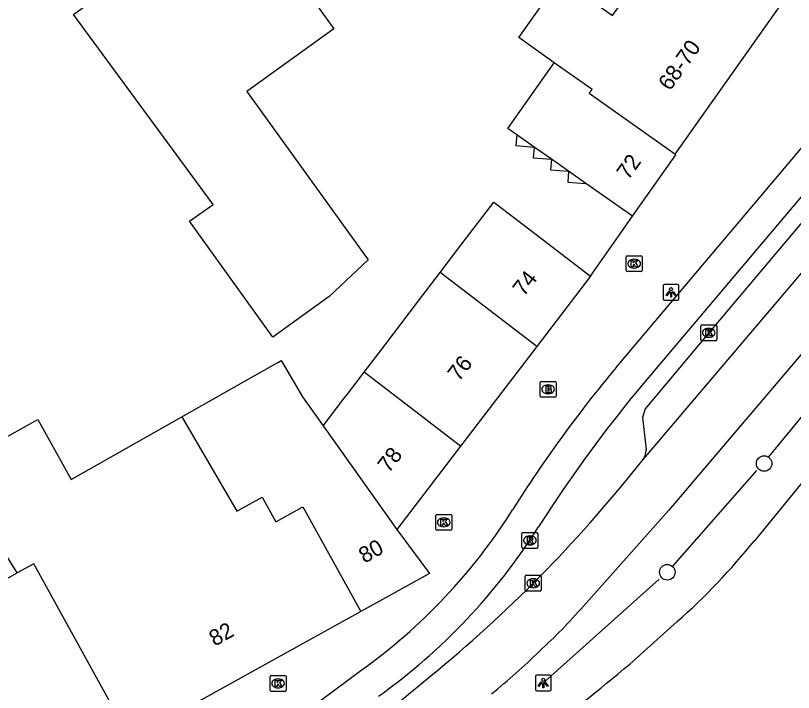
# Model space of a CAD drawing. Extents: x 161801 to 162379, y 382315 to 382832.
# Drawn here: x 162067.99 to 162116.88, y 382403.56 to 382446.1 of the extents above; entities that cross this region are included whole.
import ezdxf

# ---------------------------------------------------------------- set-up
doc = ezdxf.new("R2010")
doc.units = 0
for name, color, linetype in [('IMGEO_Boom', 7, 'Continuous'), ('IMGEO_Brandkraan', 7, 'Continuous'), ('IMGEO_Fietspad_open', 7, 'Continuous'), ('IMGEO_Hek', 7, 'Continuous'), ('IMGEO_Kolk', 7, 'Continuous'), ('IMGEO_Lichtpunt', 7, 'Continuous'), ('IMGEO_Pand', 7, 'Continuous'), ('IMGEO_Pand_nummerreeks', 7, 'Continuous'), ('IMGEO_Pand_overbouw', 7, 'Continuous'), ('IMGEO_Parkeervlak_open', 7, 'Continuous'), ('IMGEO_Rijbaan_lokaal_gesloten', 7, 'Continuous'), ('IMGEO_Rioolput', 7, 'Continuous'), ('IMGEO_Voetpad_open', 7, 'Continuous')]:
    doc.layers.add(name, color=color, linetype=linetype)

msp = doc.modelspace()

# ---------------------------------------------------------------- linework, layer by layer
at = {"layer": 'IMGEO_Boom'}
for centre in [(162115.042, 382417.948), (162108.954, 382411.114)]:
    msp.add_circle(centre, 0.489, dxfattribs=at)
at = {"layer": 'IMGEO_Brandkraan'}
for p, q in [((162101.036, 382423.109), (162101.888, 382423.109)), ((162100.961, 382422.183), (162100.961, 382423.035)), ((162101.449, 382422.889), (162101.474, 382422.889)), ((162101.962, 382423.035), (162101.962, 382422.183)), ((162101.888, 382422.109), (162101.036, 382422.109)), ((162101.472, 382422.329), (162101.447, 382422.329))]:
    msp.add_line(p, q, dxfattribs=at)
for points in [[(162101.036, 382423.109), (162101.888, 382423.109)], [(162100.961, 382422.183), (162100.961, 382423.035)], [(162101.309, 382422.809), (162101.309, 382422.409), (162101.522, 382422.409)], [(162101.54, 382422.809), (162101.309, 382422.809)], [(162101.488, 382422.728), (162101.434, 382422.728), (162101.434, 382422.652)], [(162101.434, 382422.652), (162101.487, 382422.652)], [(162101.496, 382422.576), (162101.434, 382422.576), (162101.434, 382422.495)], [(162101.962, 382423.035), (162101.962, 382422.183)], [(162101.888, 382422.109), (162101.036, 382422.109)], [(162101.434, 382422.495), (162101.496, 382422.495)]]:
    msp.add_lwpolyline(points, dxfattribs=at)
for centre, radius, start, end in [((162101.038, 382423.033), 0.0765, 91.552, 178.448), ((162101.038, 382423.033), 0.0765, 91.552, 178.448), ((162101.886, 382423.033), 0.0765, 1.552, 88.448), ((162101.886, 382423.033), 0.0765, 1.552, 88.448), ((162101.489, 382422.69), 0.0379, 267.8285, 90.9355), ((162101.497, 382422.535), 0.0404, 269.8759, 90.5077), ((162101.544, 382422.664), 0.145, 59.4692, 91.5367), ((162101.569, 382422.711), 0.0922, 285.5137, 58.1501), ((162101.574, 382422.519), 0.105, 301.3115, 78.989), ((162101.038, 382422.185), 0.0765, 181.552, 268.448), ((162101.038, 382422.185), 0.0765, 181.552, 268.448), ((162101.528, 382422.66), 0.251, 268.6676, 293.5347), ((162101.886, 382422.185), 0.0765, 271.552, 358.448), ((162101.886, 382422.185), 0.0765, 271.552, 358.448)]:
    msp.add_arc(centre, radius, start, end, dxfattribs=at)
for centre, major_axis, ratio, start_param, end_param in [((162101.448, 382422.609), (-0.387, 0.002), 0.722429, 4.712389, 7.853982), ((162101.473, 382422.609), (-0.39, 0.002), 0.717154, 1.570796, 4.712389)]:
    msp.add_ellipse(centre, major_axis=major_axis, ratio=ratio, start_param=start_param, end_param=end_param, dxfattribs=at)
at = {"layer": 'IMGEO_Fietspad_open'}
for points in [[(162105.749, 382423.991), (162119.959, 382440.834), (162122.718, 382443.692), (162123.714, 382444.658), (162124.14, 382445.081)], [(162121.495, 382439.648), (162121.007, 382439.035), (162107.436, 382422.958)], [(162101.704, 382415.242), (162100.853, 382413.958)], [(162083.241, 382400.13), (162089.682, 382404.932)]]:
    msp.add_lwpolyline(points, dxfattribs=at)
for centre, radius, start, end in [((162168.099, 382371.768), 81.332, 140.05111, 147.85686), ((162172.087, 382368.944), 84.245, 140.12197, 146.66278), ((162068.901, 382434.139), 35.845, 305.4319, 327.8023), ((162068.785, 382434.186), 37.914, 305.4862, 327.7566)]:
    msp.add_arc(centre, radius, start, end, dxfattribs=at)
at = {"layer": 'IMGEO_Hek'}
for points in [[(162115.345, 382418.364), (162119.726, 382423.696)], [(162109.311, 382411.499), (162114.573, 382417.51)], [(162101.245, 382404.22), (162108.453, 382410.679)]]:
    msp.add_lwpolyline(points, dxfattribs=at)
at = {"layer": 'IMGEO_Kolk'}
for p, q in [((162106.372, 382430.085), (162106.372, 382430.937)), ((162106.447, 382431.011), (162107.299, 382431.011)), ((162107.373, 382430.937), (162107.373, 382430.085)), ((162106.86, 382430.791), (162106.885, 382430.791)), ((162107.299, 382430.011), (162106.447, 382430.011)), ((162106.883, 382430.231), (162106.858, 382430.231)), ((162111.059, 382425.738), (162111.059, 382426.59)), ((162111.134, 382426.664), (162111.986, 382426.664)), ((162112.06, 382426.59), (162112.06, 382425.738)), ((162111.547, 382426.444), (162111.572, 382426.444)), ((162111.986, 382425.664), (162111.134, 382425.664)), ((162111.57, 382425.884), (162111.545, 382425.884)), ((162094.479, 382414.751), (162095.331, 382414.751)), ((162094.404, 382413.825), (162094.404, 382414.677)), ((162094.892, 382414.531), (162094.917, 382414.531)), ((162095.405, 382414.677), (162095.405, 382413.825)), ((162094.915, 382413.971), (162094.89, 382413.971)), ((162095.331, 382413.751), (162094.479, 382413.751)), ((162100.025, 382409.997), (162100.025, 382410.849)), ((162100.1, 382410.923), (162100.952, 382410.923)), ((162101.026, 382410.849), (162101.026, 382409.997)), ((162100.513, 382410.703), (162100.538, 382410.703)), ((162100.952, 382409.923), (162100.1, 382409.923)), ((162100.536, 382410.143), (162100.511, 382410.143)), ((162083.988, 382403.702), (162083.988, 382404.554)), ((162084.063, 382404.628), (162084.915, 382404.628)), ((162084.989, 382404.554), (162084.989, 382403.702)), ((162084.476, 382404.408), (162084.501, 382404.408)), ((162084.915, 382403.628), (162084.063, 382403.628)), ((162084.499, 382403.848), (162084.474, 382403.848))]:
    msp.add_line(p, q, dxfattribs=at)
for points in [[(162106.372, 382430.085), (162106.372, 382430.937)], [(162106.447, 382431.011), (162107.299, 382431.011)], [(162107.373, 382430.937), (162107.373, 382430.085)], [(162106.693, 382430.711), (162106.816, 382430.711), (162106.816, 382430.56), (162106.946, 382430.711), (162107.11, 382430.711), (162106.964, 382430.56), (162107.117, 382430.311), (162106.965, 382430.311), (162106.88, 382430.475), (162106.816, 382430.408), (162106.816, 382430.311), (162106.693, 382430.311), (162106.693, 382430.711)], [(162107.299, 382430.011), (162106.447, 382430.011)], [(162111.059, 382425.738), (162111.059, 382426.59)], [(162111.134, 382426.664), (162111.986, 382426.664)], [(162112.06, 382426.59), (162112.06, 382425.738)], [(162111.38, 382426.364), (162111.503, 382426.364), (162111.503, 382426.213), (162111.633, 382426.364), (162111.797, 382426.364), (162111.651, 382426.213), (162111.804, 382425.964), (162111.652, 382425.964), (162111.567, 382426.128), (162111.503, 382426.061), (162111.503, 382425.964), (162111.38, 382425.964), (162111.38, 382426.364)], [(162111.986, 382425.664), (162111.134, 382425.664)], [(162094.479, 382414.751), (162095.331, 382414.751)], [(162094.404, 382413.825), (162094.404, 382414.677)], [(162094.725, 382414.451), (162094.848, 382414.451), (162094.848, 382414.3), (162094.978, 382414.451), (162095.142, 382414.451), (162094.996, 382414.3), (162095.149, 382414.051), (162094.997, 382414.051), (162094.912, 382414.215), (162094.848, 382414.148), (162094.848, 382414.051), (162094.725, 382414.051), (162094.725, 382414.451)], [(162095.405, 382414.677), (162095.405, 382413.825)], [(162095.331, 382413.751), (162094.479, 382413.751)], [(162100.025, 382409.997), (162100.025, 382410.849)], [(162100.1, 382410.923), (162100.952, 382410.923)], [(162101.026, 382410.849), (162101.026, 382409.997)], [(162100.346, 382410.623), (162100.469, 382410.623), (162100.469, 382410.472), (162100.599, 382410.623), (162100.763, 382410.623), (162100.617, 382410.472), (162100.77, 382410.223), (162100.618, 382410.223), (162100.533, 382410.387), (162100.469, 382410.32), (162100.469, 382410.223), (162100.346, 382410.223), (162100.346, 382410.623)], [(162100.952, 382409.923), (162100.1, 382409.923)], [(162083.988, 382403.702), (162083.988, 382404.554)], [(162084.063, 382404.628), (162084.915, 382404.628)], [(162084.989, 382404.554), (162084.989, 382403.702)], [(162084.309, 382404.328), (162084.432, 382404.328), (162084.432, 382404.177), (162084.562, 382404.328), (162084.726, 382404.328), (162084.58, 382404.177), (162084.733, 382403.928), (162084.581, 382403.928), (162084.496, 382404.092), (162084.432, 382404.025), (162084.432, 382403.928), (162084.309, 382403.928), (162084.309, 382404.328)], [(162084.915, 382403.628), (162084.063, 382403.628)]]:
    msp.add_lwpolyline(points, dxfattribs=at)
for centre, start, end in [((162106.449, 382430.935), 91.552, 178.448), ((162106.449, 382430.935), 91.552, 178.448), ((162107.297, 382430.935), 1.552, 88.448), ((162107.297, 382430.935), 1.552, 88.448), ((162106.449, 382430.087), 181.552, 268.448), ((162106.449, 382430.087), 181.552, 268.448), ((162107.297, 382430.087), 271.552, 358.448), ((162107.297, 382430.087), 271.552, 358.448), ((162111.136, 382426.588), 91.552, 178.448), ((162111.136, 382426.588), 91.552, 178.448), ((162111.984, 382426.588), 1.552, 88.448), ((162111.984, 382426.588), 1.552, 88.448), ((162111.136, 382425.74), 181.552, 268.448), ((162111.136, 382425.74), 181.552, 268.448), ((162111.984, 382425.74), 271.552, 358.448), ((162111.984, 382425.74), 271.552, 358.448), ((162094.481, 382414.675), 91.552, 178.448), ((162094.481, 382414.675), 91.552, 178.448), ((162095.329, 382414.675), 1.552, 88.448), ((162095.329, 382414.675), 1.552, 88.448), ((162094.481, 382413.827), 181.552, 268.448), ((162094.481, 382413.827), 181.552, 268.448), ((162095.329, 382413.827), 271.552, 358.448), ((162095.329, 382413.827), 271.552, 358.448), ((162100.102, 382410.847), 91.552, 178.448), ((162100.102, 382410.847), 91.552, 178.448), ((162100.95, 382410.847), 1.552, 88.448), ((162100.95, 382410.847), 1.552, 88.448), ((162100.102, 382409.999), 181.552, 268.448), ((162100.102, 382409.999), 181.552, 268.448), ((162100.95, 382409.999), 271.552, 358.448), ((162100.95, 382409.999), 271.552, 358.448), ((162084.065, 382404.552), 91.552, 178.448), ((162084.065, 382404.552), 91.552, 178.448), ((162084.913, 382404.552), 1.552, 88.448), ((162084.913, 382404.552), 1.552, 88.448), ((162084.065, 382403.704), 181.552, 268.448), ((162084.065, 382403.704), 181.552, 268.448), ((162084.913, 382403.704), 271.552, 358.448), ((162084.913, 382403.704), 271.552, 358.448)]:
    msp.add_arc(centre, 0.0765, start, end, dxfattribs=at)
for centre, major_axis, ratio, start_param, end_param in [((162106.859, 382430.511), (-0.387, 0.002), 0.722429, 4.712389, 7.853982), ((162106.884, 382430.511), (-0.39, 0.002), 0.717154, 1.570796, 4.712389), ((162111.546, 382426.164), (-0.387, 0.002), 0.722429, 4.712389, 7.853982), ((162111.571, 382426.164), (-0.39, 0.002), 0.717154, 1.570796, 4.712389), ((162094.891, 382414.251), (-0.387, 0.002), 0.722429, 4.712389, 7.853982), ((162094.916, 382414.251), (-0.39, 0.002), 0.717154, 1.570796, 4.712389), ((162100.512, 382410.423), (-0.387, 0.002), 0.722429, 4.712389, 7.853982), ((162100.537, 382410.423), (-0.39, 0.002), 0.717154, 1.570796, 4.712389), ((162084.475, 382404.128), (-0.387, 0.002), 0.722429, 4.712389, 7.853982), ((162084.5, 382404.128), (-0.39, 0.002), 0.717154, 1.570796, 4.712389)]:
    msp.add_ellipse(centre, major_axis=major_axis, ratio=ratio, start_param=start_param, end_param=end_param, dxfattribs=at)
at = {"layer": 'IMGEO_Lichtpunt'}
for p, q in [((162108.691, 382429.107), (162108.691, 382428.3)), ((162108.691, 382429.107), (162108.691, 382428.3)), ((162109.593, 382429.202), (162108.785, 382429.202)), ((162109.593, 382429.202), (162108.785, 382429.202)), ((162109.687, 382428.3), (162109.687, 382429.107)), ((162109.687, 382428.3), (162109.687, 382429.107)), ((162108.785, 382428.206), (162109.593, 382428.206)), ((162108.785, 382428.206), (162109.593, 382428.206)), ((162100.66, 382404.553), (162100.66, 382403.746)), ((162100.66, 382404.553), (162100.66, 382403.746)), ((162101.562, 382404.648), (162100.754, 382404.648)), ((162101.562, 382404.648), (162100.754, 382404.648)), ((162101.656, 382403.746), (162101.656, 382404.553)), ((162101.656, 382403.746), (162101.656, 382404.553)), ((162100.754, 382403.652), (162101.562, 382403.652)), ((162100.754, 382403.652), (162101.562, 382403.652))]:
    msp.add_line(p, q, dxfattribs=at)
for points in [[(162109.065, 382428.771), (162109.104, 382428.743), (162108.916, 382428.481), (162108.878, 382428.508), (162109.065, 382428.771)], [(162109.167, 382428.723), (162109.214, 382428.723), (162109.214, 382428.401), (162109.167, 382428.401), (162109.167, 382428.723)], [(162109.277, 382428.743), (162109.315, 382428.77), (162109.502, 382428.508), (162109.463, 382428.48), (162109.277, 382428.743)], [(162101.034, 382404.217), (162101.073, 382404.189), (162100.885, 382403.927), (162100.847, 382403.954), (162101.034, 382404.217)], [(162101.136, 382404.169), (162101.183, 382404.169), (162101.183, 382403.847), (162101.136, 382403.847), (162101.136, 382404.169)], [(162101.246, 382404.189), (162101.284, 382404.216), (162101.471, 382403.954), (162101.432, 382403.926), (162101.246, 382404.189)]]:
    msp.add_lwpolyline(points, dxfattribs=at)
for centre in [(162109.19, 382428.905), (162101.159, 382404.351)]:
    msp.add_circle(centre, 0.0994, dxfattribs=at)
for centre, start, end in [((162108.785, 382429.107), 90, 180), ((162108.785, 382429.107), 90, 180), ((162109.593, 382429.107), 0, 90), ((162109.593, 382429.107), 0, 90), ((162108.785, 382428.3), 180, 270), ((162108.785, 382428.3), 180, 270), ((162109.593, 382428.3), 270, 0), ((162109.593, 382428.3), 270, 360), ((162100.754, 382404.553), 90, 180), ((162100.754, 382404.553), 90, 180), ((162101.562, 382404.553), 0, 90), ((162101.562, 382404.553), 0, 90), ((162100.754, 382403.746), 180, 270), ((162100.754, 382403.746), 180, 270), ((162101.562, 382403.746), 270, 0), ((162101.562, 382403.746), 270, 360)]:
    msp.add_arc(centre, 0.0946, start, end, dxfattribs=at)
at = {"layer": 'IMGEO_Pand'}
for points in [[(162071.617, 382446.168), (162081.935, 382453.69), (162087.988, 382445.269), (162082.525, 382441.34), (162090.145, 382430.746), (162087.7, 382428.445), (162084.155, 382425.896), (162078.92, 382433.174), (162080.398, 382434.237), (162071.617, 382446.168)], [(162101.85, 382443.141), (162099.613, 382444.723), (162102.232, 382448.424), (162105.515, 382446.102), (162109.343, 382451.445)], [(162116.03, 382446.712), (162109.429, 382437.384)], [(162106.77, 382433.488), (162103.834, 382435.552), (162102.741, 382436.321), (162101.667, 382437.076), (162100.578, 382437.841), (162099.486, 382438.609), (162098.936, 382438.996), (162101.85, 382443.141)], [(162109.429, 382437.384), (162104.037, 382441.201), (162104.222, 382441.463), (162101.85, 382443.141)], [(162106.77, 382433.488), (162109.488, 382437.342), (162109.429, 382437.384)], [(162094.677, 382429.96), (162095.524, 382431.067), (162096.045, 382431.747), (162098.051, 382434.367), (162100.165, 382432.762), (162104.135, 382429.722)], [(162089.904, 382423.68), (162091.22, 382425.398), (162093.309, 382428.173), (162094.677, 382429.96)], [(162100.754, 382425.307), (162094.677, 382429.96)], [(162104.135, 382429.722), (162100.754, 382425.307)], [(162100.754, 382425.307), (162095.959, 382419.044)], [(162078.434, 382420.889), (162082.981, 382423.46), (162084.469, 382424.301), (162084.681, 382424.421), (162086.03, 382422.143), (162087.327, 382420.313)], [(162087.327, 382420.313), (162088.589, 382421.962), (162088.916, 382422.389), (162089.904, 382423.68)], [(162095.959, 382419.044), (162089.904, 382423.68)], [(162068.078, 382411.069), (162063.964, 382417.707), (162069.387, 382420.712), (162071.471, 382416.951), (162078.434, 382420.889)], [(162078.434, 382420.889), (162081.898, 382414.951), (162083.488, 382415.833), (162084.346, 382414.284), (162086.041, 382415.234), (162089.697, 382408.648)], [(162087.327, 382420.313), (162091.944, 382413.801)], [(162095.959, 382419.044), (162091.944, 382413.801)], [(162091.944, 382413.801), (162094.009, 382411.037), (162089.697, 382408.648)], [(162075.201, 382400.616), (162069.128, 382411.651), (162068.078, 382411.069)], [(162063.005, 382405.389), (162066.529, 382407.357), (162066.877, 382407.551), (162067.398, 382407.842), (162066.196, 382410.026), (162068.078, 382411.069)], [(162089.697, 382408.648), (162075.201, 382400.616)]]:
    msp.add_lwpolyline(points, dxfattribs=at)
at = {"layer": 'IMGEO_Pand_overbouw'}
for points in [[(162099.486, 382438.609), (162099.438, 382437.932), (162100.578, 382437.841)], [(162100.578, 382437.841), (162100.527, 382437.169), (162101.667, 382437.076)], [(162101.667, 382437.076), (162101.619, 382436.401), (162102.741, 382436.321)], [(162102.741, 382436.321), (162102.693, 382435.639), (162103.834, 382435.552)]]:
    msp.add_lwpolyline(points, close=True, dxfattribs=at)
at = {"layer": 'IMGEO_Parkeervlak_open'}
msp.add_lwpolyline([(162122.394, 382438.904), (162119.662, 382435.751), (162111.56, 382426.163), (162107.568, 382421.385), (162107.403, 382420.841), (162107.628, 382418.839)], dxfattribs=at)
msp.add_arc((162106.353, 382418.881), 1.276, 322.2013, 358.1188, dxfattribs=at)
at = {"layer": 'IMGEO_Rijbaan_lokaal_gesloten'}
for points in [[(162107.361, 382418.099), (162125.768, 382439.772)], [(162125.612, 382434.552), (162120.902, 382428.979), (162110.353, 382416.539), (162109.049, 382415.022), (162103.688, 382408.99)], [(162126.483, 382427.84), (162114.427, 382413.091)], [(162106.724, 382417.326), (162107.361, 382418.099)], [(162109.577, 382408.014), (162106.592, 382405.337)]]:
    msp.add_lwpolyline(points, dxfattribs=at)
for centre, radius, start, end in [((162039.273, 382471.636), 86.598, 308.88423, 321.15953), ((162081.397, 382439.789), 42.47, 311.5684, 321.0515), ((162078.874, 382430.454), 32.809, 312.1823, 319.1404), ((162074.268, 382433.08), 37.884, 308.6101, 314.6784), ((162029.141, 382497.204), 120.159, 302.93494, 310.1334), ((161997.709, 382520.652), 150.853, 306.22157, 309.4863)]:
    msp.add_arc(centre, radius, start, end, dxfattribs=at)
at = {"layer": 'IMGEO_Rioolput'}
for p, q in [((162099.817, 382412.69), (162099.817, 382413.542)), ((162099.892, 382413.616), (162100.744, 382413.616)), ((162100.305, 382413.396), (162100.33, 382413.396)), ((162100.818, 382413.542), (162100.818, 382412.69)), ((162100.328, 382412.836), (162100.303, 382412.836)), ((162100.744, 382412.616), (162099.892, 382412.616))]:
    msp.add_line(p, q, dxfattribs=at)
for points in [[(162099.817, 382412.69), (162099.817, 382413.542)], [(162099.892, 382413.616), (162100.744, 382413.616)], [(162100.406, 382413.314), (162100.154, 382413.316), (162100.154, 382412.916)], [(162100.818, 382413.542), (162100.818, 382412.69)], [(162100.154, 382412.916), (162100.278, 382412.916), (162100.278, 382413.078), (162100.289, 382413.078)], [(162100.332, 382413.235), (162100.278, 382413.235), (162100.278, 382413.154)], [(162100.278, 382413.154), (162100.33, 382413.154)], [(162100.336, 382413.049), (162100.407, 382412.916), (162100.547, 382412.916), (162100.482, 382413.042)], [(162100.744, 382412.616), (162099.892, 382412.616)]]:
    msp.add_lwpolyline(points, dxfattribs=at)
for centre, radius, start, end in [((162099.894, 382413.54), 0.0765, 91.552, 178.448), ((162099.894, 382413.54), 0.0765, 91.552, 178.448), ((162100.405, 382413.204), 0.109, 350.3612, 89.416), ((162100.742, 382413.54), 0.0765, 1.552, 88.448), ((162100.742, 382413.54), 0.0765, 1.552, 88.448), ((162100.288, 382413.025), 0.0533, 26.0293, 88.6989), ((162100.314, 382413.343), 0.19, 274.7715, 282.9687), ((162100.338, 382413.139), 0.0964, 77.0061, 93.1865), ((162100.352, 382413.196), 0.0378, 276.6634, 79.6772), ((162100.403, 382413.204), 0.112, 277.5842, 350.9817), ((162100.387, 382412.989), 0.108, 29.5134, 73.7905), ((162099.894, 382412.692), 0.0765, 181.552, 268.448), ((162099.894, 382412.692), 0.0765, 181.552, 268.448), ((162100.742, 382412.692), 0.0765, 271.552, 358.448), ((162100.742, 382412.692), 0.0765, 271.552, 358.448)]:
    msp.add_arc(centre, radius, start, end, dxfattribs=at)
for centre, major_axis, ratio, start_param, end_param in [((162100.304, 382413.116), (-0.387, 0.002), 0.722429, 4.712389, 7.853982), ((162100.329, 382413.116), (-0.39, 0.002), 0.717154, 1.570796, 4.712389)]:
    msp.add_ellipse(centre, major_axis=major_axis, ratio=ratio, start_param=start_param, end_param=end_param, dxfattribs=at)
at = {"layer": 'IMGEO_Voetpad_open'}
msp.add_lwpolyline([(162104.135, 382429.722), (162106.77, 382433.488)], dxfattribs=at)

# ---------------------------------------------------------------- texts
at = {"layer": 'IMGEO_Pand_nummerreeks'}
for s, rotation, p in [('68-70', 54.7117, (162109.127, 382441.321)), ('72', 54.8091, (162106.505, 382435.715)), ('74', 52.5574, (162099.941, 382428.391)), ('76', 52.5631, (162095.853, 382423.051)), ('78', 52.5574, (162091.45, 382417.301)), ('80', 28.9859, (162089.912, 382411.648)), ('82', 28.9901, (162080.502, 382406.434))]:
    msp.add_text(s, height=1, rotation=rotation, dxfattribs=at).set_placement(p)

doc.saveas('drawing.dxf')
